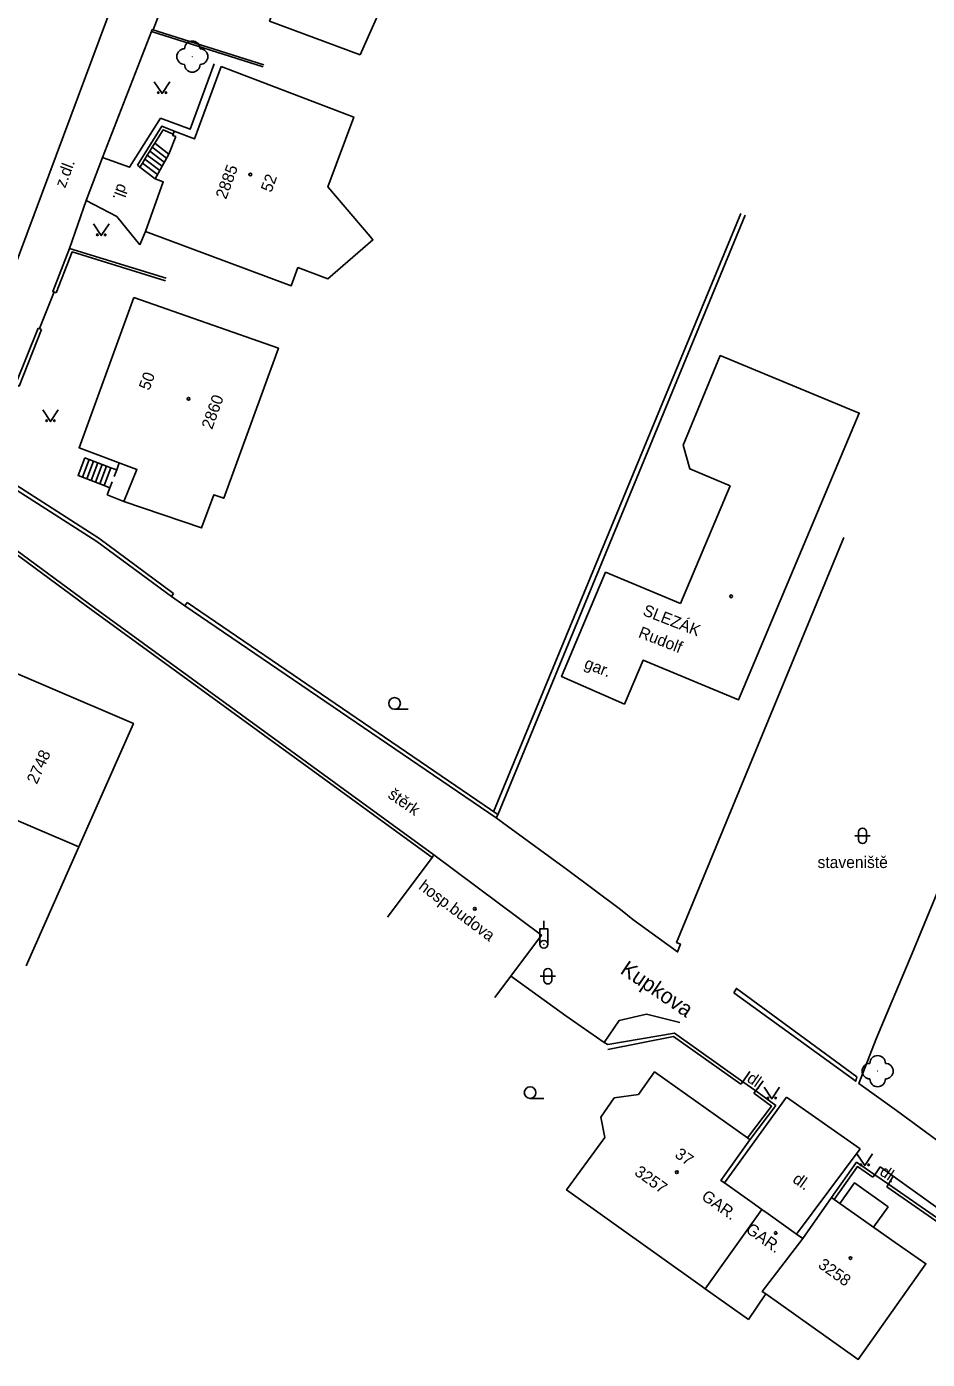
# Model space of a CAD drawing. Extents: x -584400 to -581602, y -1210894 to -1208793.
# Drawn here: x -583204.8 to -583146.9, y -1210512.5 to -1210426.9 of the extents above; entities that cross this region are included whole.
import ezdxf

# ---------------------------------------------------------------- set-up
doc = ezdxf.new("R2010")
doc.units = 0
for name, color, linetype in [('BUDOVY_MĚŘ', 7, 'Continuous'), ('NÁZVY_ULIC_TOK_SMĚR', 7, 'Continuous'), ('POMOC_POPIS', 7, 'Continuous'), ('ROZHRANÍ_PLOCH', 7, 'Continuous'), ('ZELEŇ', 7, 'Continuous'), ('ZN_BUDOV', 7, 'Continuous'), ('ZN_DOPLŇKOVÉ', 7, 'Continuous'), ('ZN_KULTUR', 7, 'Continuous'), ('Č_POPIS_EVID', 7, 'Continuous')]:
    doc.layers.add(name, color=color, linetype=linetype)

msp = doc.modelspace()

# ---------------------------------------------------------------- linework, layer by layer
at = {"layer": 'BUDOVY_MĚŘ'}
for points in [[(-583183.39, -1210428.66), (-583189.2, -1210426.5), (-583188.75, -1210425.3), (-583190.49, -1210424.65), (-583186.39, -1210413.61), (-583186.31, -1210413.41)], [(-583176.83, -1210416.55), (-583178.18, -1210420.27), (-583178.36, -1210420.2), (-583179.25, -1210421.75), (-583179.44, -1210421.68), (-583179.56, -1210422), (-583180.49, -1210421.65), (-583181.65, -1210424.74), (-583183.39, -1210428.66)], [(-583192.32, -1210429.42), (-583183.8, -1210432.67), (-583185.45, -1210437.14), (-583182.74, -1210440.34), (-583182.56, -1210440.56), (-583185.46, -1210443.05), (-583187.38, -1210442.34), (-583187.81, -1210443.5), (-583197.18, -1210440.02)], [(-583192.32, -1210429.42), (-583194.02, -1210434.07), (-583195.33, -1210433.58)], [(-583195.22, -1210433.92), (-583195.43, -1210433.84), (-583195.33, -1210433.58)], [(-583195.22, -1210433.92), (-583195.67, -1210435.04)], [(-583197.18, -1210440.02), (-583196.04, -1210436.83), (-583196.56, -1210436.63), (-583195.67, -1210435.04)], [(-583198.58, -1210457.37), (-583197.73, -1210455.32), (-583201.45, -1210453.91), (-583197.93, -1210444.25)], [(-583197.93, -1210444.25), (-583188.64, -1210447.51), (-583192.15, -1210457.16), (-583192.79, -1210456.93), (-583193.57, -1210459.06), (-583198.58, -1210457.37)], [(-583162.8, -1210463.93), (-583167.61, -1210461.91), (-583170.44, -1210468.62), (-583166.4, -1210470.39), (-583165.19, -1210467.56), (-583159.06, -1210470.12), (-583151.31, -1210451.69), (-583160.24, -1210447.99), (-583162.62, -1210453.74), (-583162.2, -1210455.26), (-583159.61, -1210456.37), (-583162.8, -1210463.93)], [(-583208.53, -1210467.11), (-583197.95, -1210471.63), (-583201.46, -1210479.55)], [(-583201.46, -1210479.55), (-583212.1, -1210475.01)], [(-583201.46, -1210479.55), (-583204.85, -1210487.2)], [(-583178.64, -1210480.08), (-583178.76, -1210480.24), (-583181.63, -1210484.08)], [(-583178.64, -1210480.08), (-583171.74, -1210485.24), (-583174.73, -1210489.24)], [(-583161.21, -1210507.96), (-583161.38, -1210507.84), (-583170.12, -1210501.6), (-583167.66, -1210498.24), (-583167.91, -1210496.92), (-583167.05, -1210495.69), (-583165.5, -1210495.48), (-583164.46, -1210494.02), (-583158.5, -1210498.26), (-583158.34, -1210498.38)], [(-583159.98, -1210501.14), (-583160.2, -1210500.99), (-583158.34, -1210498.38)], [(-583154.94, -1210504.73), (-583157.56, -1210508.12), (-583157.31, -1210508.29), (-583151.38, -1210512.49), (-583147.03, -1210506.35), (-583149, -1210504.98), (-583152.93, -1210502.22), (-583153.09, -1210502.1)], [(-583154.94, -1210504.73), (-583153.09, -1210502.1)], [(-583161.21, -1210507.96), (-583157.57, -1210502.86)], [(-583157.57, -1210502.86), (-583158.2, -1210502.41)], [(-583157.57, -1210502.86), (-583157.17, -1210503.15)], [(-583155.35, -1210504.44), (-583154.94, -1210504.73)], [(-583157.31, -1210508.29), (-583158.43, -1210509.92), (-583161.21, -1210507.96)]]:
    msp.add_lwpolyline(points, dxfattribs=at)
at = {"layer": 'ROZHRANÍ_PLOCH'}
for points in [[(-583176.25, -1210363.59), (-583205.75, -1210442.72)], [(-583196.8, -1210427.16), (-583199.95, -1210435.26)], [(-583192.77, -1210429.25), (-583194.3, -1210433.45), (-583196.22, -1210432.74)], [(-583199.95, -1210435.26), (-583198.2, -1210435.89), (-583196.22, -1210432.74)], [(-583197.7, -1210435.75), (-583196.13, -1210433.24), (-583195.33, -1210433.58)], [(-583196.58, -1210434.34), (-583196.05, -1210433.49), (-583195.4, -1210433.77)], [(-583196.74, -1210434.6), (-583196.58, -1210434.34)], [(-583196.58, -1210434.34), (-583195.67, -1210435.04)], [(-583200.98, -1210438.02), (-583199.95, -1210435.26)], [(-583197.22, -1210435.36), (-583197.06, -1210435.11)], [(-583197.06, -1210435.11), (-583196.9, -1210434.85)], [(-583197.06, -1210435.11), (-583196.11, -1210435.83)], [(-583196.9, -1210434.85), (-583196.74, -1210434.6)], [(-583196.9, -1210434.85), (-583195.97, -1210435.57)], [(-583196.74, -1210434.6), (-583195.82, -1210435.3)], [(-583197.7, -1210435.75), (-583197.55, -1210435.88)], [(-583197.55, -1210435.88), (-583197.38, -1210435.62)], [(-583197.55, -1210435.88), (-583196.56, -1210436.63)], [(-583197.38, -1210435.62), (-583197.22, -1210435.36)], [(-583197.38, -1210435.62), (-583196.41, -1210436.36)], [(-583197.22, -1210435.36), (-583196.26, -1210436.1)], [(-583200.98, -1210438.02), (-583202.07, -1210441.11)], [(-583200.98, -1210438.02), (-583199.01, -1210439.06), (-583197.55, -1210440.88)], [(-583197.55, -1210440.88), (-583197.18, -1210440.02)], [(-583201.23, -1210455.8), (-583201.51, -1210455.7), (-583201.08, -1210454.56)], [(-583201.23, -1210455.8), (-583200.8, -1210454.67)], [(-583200.8, -1210454.67), (-583201.08, -1210454.56)], [(-583200.95, -1210455.91), (-583200.52, -1210454.78)], [(-583200.52, -1210454.78), (-583200.8, -1210454.67)], [(-583200.67, -1210456.02), (-583200.24, -1210454.88)], [(-583200.24, -1210454.88), (-583200.52, -1210454.78)], [(-583200.39, -1210456.13), (-583199.96, -1210454.99)], [(-583199.96, -1210454.99), (-583200.24, -1210454.88)], [(-583199.68, -1210455.09), (-583199.96, -1210454.99)], [(-583198.86, -1210454.89), (-583199.03, -1210455.34)], [(-583200.95, -1210455.91), (-583201.23, -1210455.8)], [(-583200.11, -1210456.24), (-583199.68, -1210455.09)], [(-583199.83, -1210456.34), (-583199.4, -1210455.2)], [(-583199.4, -1210455.2), (-583199.68, -1210455.09)], [(-583199.03, -1210455.34), (-583199.4, -1210455.2)], [(-583199.03, -1210455.34), (-583199.2, -1210455.77)], [(-583200.67, -1210456.02), (-583200.95, -1210455.91)], [(-583200.39, -1210456.13), (-583200.67, -1210456.02)], [(-583200.11, -1210456.24), (-583200.39, -1210456.13)], [(-583199.83, -1210456.34), (-583200.11, -1210456.24)], [(-583199.47, -1210456.48), (-583199.83, -1210456.34)], [(-583199.47, -1210456.48), (-583199.64, -1210456.94)], [(-583199.33, -1210456.11), (-583199.47, -1210456.48)], [(-583198.58, -1210457.37), (-583199.64, -1210456.94)], [(-583162.83, -1210490.85), (-583164.99, -1210490.32), (-583166.74, -1210490.72), (-583167.71, -1210492.12)], [(-583158.8, -1210494.65), (-583158.34, -1210494)], [(-583157.96, -1210495.23), (-583157.49, -1210494.6)], [(-583159.98, -1210501.14), (-583155.99, -1210495.65)], [(-583151.25, -1210498.97), (-583155.99, -1210495.65)], [(-583155.35, -1210504.44), (-583151.25, -1210498.97)], [(-583150.32, -1210500.63), (-583149.96, -1210500.12)], [(-583149.14, -1210500.72), (-583149.96, -1210500.12)], [(-583152.56, -1210502.47), (-583151.61, -1210501.14), (-583149.46, -1210502.7)], [(-583149.43, -1210501.24), (-583149.14, -1210500.72)], [(-583140.51, -1210506.89), (-583149.14, -1210500.72)], [(-583150.39, -1210504), (-583149.46, -1210502.7)]]:
    msp.add_lwpolyline(points, dxfattribs=at)
at = {"layer": 'ZELEŇ'}
for centre in [(-583194.17, -1210428.78), (-583150.13, -1210493.97)]:
    msp.add_circle(centre, 0.0005, dxfattribs=at)
for centre, start, end in [((-583194.67, -1210428.78), 89.99999, 269.99999), ((-583194.17, -1210428.28), 0, 179.99999), ((-583193.67, -1210428.78), 270, 89.99999), ((-583194.17, -1210429.28), 179.99999, 359.99999), ((-583150.63, -1210493.97), 90, 269.99999), ((-583150.13, -1210493.47), 360, 179.99999), ((-583149.63, -1210493.97), 270, 90), ((-583150.13, -1210494.47), 180, 360)]:
    msp.add_arc(centre, 0.5, start, end, dxfattribs=at)
at = {"layer": 'ZN_BUDOV'}
for centre in [(-583190.44, -1210436.35), (-583194.41, -1210450.77), (-583159.55, -1210463.46), (-583176.02, -1210483.54), (-583163.03, -1210500.47), (-583156.68, -1210504.37), (-583151.88, -1210505.98)]:
    msp.add_circle(centre, 0.0875, dxfattribs=at)
at = {"layer": 'ZN_DOPLŇKOVÉ'}
msp.add_line((-583171.58, -1210484.82), (-583171.58, -1210484.32), dxfattribs=at)
for points in [[(-583195.18, -1210423.11), (-583196.69, -1210427.06)], [(-583196.76, -1210427.04), (-583196.8, -1210427.16)], [(-583189.62, -1210429.43), (-583196.8, -1210427.16)], [(-583196.76, -1210427.04), (-583189.58, -1210429.3)], [(-583174.81, -1210477.31), (-583158.93, -1210438.86)], [(-583174.53, -1210477.5), (-583158.65, -1210438.97)], [(-583202.07, -1210441.11), (-583203.14, -1210443.87), (-583202.91, -1210443.96)], [(-583202.07, -1210441.11), (-583195.85, -1210443.02)], [(-583195.9, -1210443.18), (-583201.89, -1210441.33), (-583202.91, -1210443.96)], [(-583203.05, -1210443.9), (-583203.99, -1210446.25)], [(-583204.08, -1210446.22), (-583205.53, -1210449.85), (-583205.42, -1210449.9)], [(-583203.85, -1210446.31), (-583205.3, -1210449.95), (-583205.42, -1210449.9)], [(-583204.08, -1210446.22), (-583203.85, -1210446.31)], [(-583206.98, -1210453.48), (-583207.65, -1210455.24), (-583200.31, -1210459.93)], [(-583206.98, -1210453.48), (-583206.74, -1210453.57), (-583207.34, -1210455.14), (-583200.17, -1210459.72)], [(-583200.46, -1210464.21), (-583208.47, -1210458.32), (-583213.94, -1210466.21), (-583213.77, -1210466.32)], [(-583195.5, -1210463.48), (-583200.31, -1210459.93)], [(-583200.17, -1210459.72), (-583195.37, -1210463.27)], [(-583165.87, -1210484.22), (-583162.99, -1210486.31), (-583162.8, -1210485.82), (-583163.05, -1210485.7), (-583152.3, -1210459.67)], [(-583178.76, -1210480.24), (-583200.58, -1210464.37), (-583205.67, -1210460.62)], [(-583137.85, -1210462.01), (-583147.93, -1210486.45)], [(-583195.5, -1210463.48), (-583195.37, -1210463.27)], [(-583195.5, -1210463.48), (-583194.64, -1210464.07)], [(-583200.46, -1210464.21), (-583178.64, -1210480.08)], [(-583174.64, -1210477.7), (-583194.64, -1210464.07), (-583194.5, -1210463.86)], [(-583194.5, -1210463.86), (-583174.54, -1210477.49)], [(-583174.53, -1210477.5), (-583174.64, -1210477.7)], [(-583174.64, -1210477.7), (-583173.92, -1210478.23)], [(-583173.92, -1210478.23), (-583170.04, -1210481.05)], [(-583170.04, -1210481.05), (-583166.66, -1210483.59)], [(-583166.66, -1210483.59), (-583165.87, -1210484.22)], [(-583171.83, -1210485.82), (-583171.83, -1210484.82), (-583171.33, -1210484.82), (-583171.33, -1210485.82)], [(-583147.93, -1210486.45), (-583150.22, -1210491.89)], [(-583173.72, -1210487.85), (-583170.16, -1210490.41)], [(-583159.38, -1210488.94), (-583159.2, -1210488.66), (-583151.46, -1210494.34), (-583151.54, -1210494.62), (-583159.38, -1210488.94)], [(-583167.71, -1210492.12), (-583170.16, -1210490.41)], [(-583167.47, -1210492.25), (-583163.19, -1210491.53), (-583158.8, -1210494.65), (-583158.92, -1210494.81)], [(-583158.92, -1210494.81), (-583163.24, -1210491.74), (-583167.46, -1210492.58)], [(-583167.71, -1210492.12), (-583167.47, -1210492.25)], [(-583150.22, -1210491.89), (-583151.34, -1210494.76), (-583148.91, -1210496.5)], [(-583157.96, -1210495.23), (-583158.8, -1210494.65)], [(-583158.08, -1210495.39), (-583157.96, -1210495.23), (-583156.68, -1210496.18), (-583158.34, -1210498.38)], [(-583158.5, -1210498.26), (-583156.96, -1210496.22), (-583158.08, -1210495.39)], [(-583148.91, -1210496.5), (-583144.14, -1210500.02)], [(-583153.09, -1210502.1), (-583151.48, -1210499.82), (-583150.32, -1210500.63), (-583150.44, -1210500.79)], [(-583150.44, -1210500.79), (-583151.43, -1210500.1), (-583152.93, -1210502.22)], [(-583158.2, -1210502.41), (-583159.98, -1210501.14)], [(-583149.43, -1210501.24), (-583150.32, -1210500.63)], [(-583149.54, -1210501.4), (-583149.43, -1210501.24), (-583140.76, -1210507.26), (-583140.87, -1210507.42)], [(-583140.87, -1210507.42), (-583149.54, -1210501.4)], [(-583155.35, -1210504.44), (-583157.17, -1210503.15)]]:
    msp.add_lwpolyline(points, dxfattribs=at)
for radius in [0.25, 0.005]:
    msp.add_circle((-583171.58, -1210485.82), radius, dxfattribs=at)
at = {"layer": 'ZN_KULTUR'}
for p, q in [((-583181.17, -1210470.715), (-583180.295, -1210470.715)), ((-583151.6, -1210478.85), (-583150.6, -1210478.85)), ((-583151.35, -1210479.1), (-583151.35, -1210478.6)), ((-583150.85, -1210479.1), (-583150.85, -1210478.6)), ((-583171.82, -1210487.87), (-583170.82, -1210487.87)), ((-583171.57, -1210488.12), (-583171.57, -1210487.62)), ((-583171.07, -1210488.12), (-583171.07, -1210487.62)), ((-583172.46, -1210495.725), (-583171.585, -1210495.725))]:
    msp.add_line(p, q, dxfattribs=at)
for points in [[(-583196.61, -1210430.39), (-583196.11, -1210431.14), (-583195.61, -1210430.39)], [(-583200.52, -1210439.53), (-583200.02, -1210440.28), (-583199.52, -1210439.53)], [(-583203.78, -1210451.48), (-583203.28, -1210452.23), (-583202.78, -1210451.48)], [(-583157.43, -1210495), (-583156.93, -1210495.75), (-583156.43, -1210495)], [(-583151.46, -1210499.29), (-583150.96, -1210500.04), (-583150.46, -1210499.29)]]:
    msp.add_lwpolyline(points, dxfattribs=at)
for centre, radius in [((-583196.36, -1210431.09), 0.05), ((-583195.86, -1210431.09), 0.05), ((-583200.27, -1210440.23), 0.05), ((-583199.77, -1210440.23), 0.05), ((-583203.53, -1210452.18), 0.05), ((-583203.03, -1210452.18), 0.05), ((-583181.17, -1210470.34), 0.375), ((-583172.46, -1210495.35), 0.375), ((-583157.18, -1210495.7), 0.05), ((-583156.68, -1210495.7), 0.05), ((-583151.21, -1210499.99), 0.05), ((-583150.71, -1210499.99), 0.05)]:
    msp.add_circle(centre, radius, dxfattribs=at)
for centre, start, end in [((-583151.1, -1210478.6), 0, 179.99999), ((-583151.1, -1210479.1), 179.99999, 359.99999), ((-583171.32, -1210487.62), 0, 179.99999), ((-583171.32, -1210488.12), 179.99999, 359.99999)]:
    msp.add_arc(centre, 0.25, start, end, dxfattribs=at)

# ---------------------------------------------------------------- texts
at = {"layer": 'NÁZVY_ULIC_TOK_SMĚR'}
msp.add_text('Kupkova', height=1, rotation=325.89908, dxfattribs=at).set_placement((-583166.74, -1210487.64))
at = {"layer": 'POMOC_POPIS'}
for s, rotation, p in [('z.dl.', 69.55433, (-583202.34, -1210437.27)), ('dl.', 249.53498, (-583198.94, -1210436.88)), ('SLEZÁK', 338.68211, (-583165.28, -1210464.65)), ('Rudolf', 338.68211, (-583165.56, -1210466.07)), ('gar.', 338.68211, (-583169.04, -1210468.05)), ('štěrk', 325.08651, (-583181.66, -1210476.35)), ('hosp.budova', 323.14573, (-583179.68, -1210482.22)), ('dl.', 325.37586, (-583158.59, -1210494.59)), ('dl.', 325.57353, (-583150.06, -1210500.59)), (' dl.', 324.92259, (-583155.88, -1210500.9)), (' GAR.', 324.53321, (-583161.74, -1210502)), (' GAR.', 324.53321, (-583158.89, -1210504.12))]:
    msp.add_text(s, height=0.75, rotation=rotation, dxfattribs=at).set_placement(p)
msp.add_text('staveniště', height=0.75, dxfattribs=at).set_placement((-583153.99, -1210480.92))
at = {"layer": 'Č_POPIS_EVID'}
for s, rotation, p in [('2885', 69.562, (-583192, -1210437.99)), ('52', 69.99499, (-583189.09, -1210437.55)), ('50', 69.99499, (-583196.93, -1210450.27)), ('2860', 69.99499, (-583192.9, -1210452.78)), ('2748', 65.90453, (-583204.16, -1210475.58)), ('37', 324.53321, (-583163.22, -1210499.45)), ('3257', 324.47471, (-583165.81, -1210500.59)), ('3258', 324.69736, (-583154.01, -1210506.55))]:
    msp.add_text(s, height=0.75, rotation=rotation, dxfattribs=at).set_placement(p)

doc.saveas('drawing.dxf')
